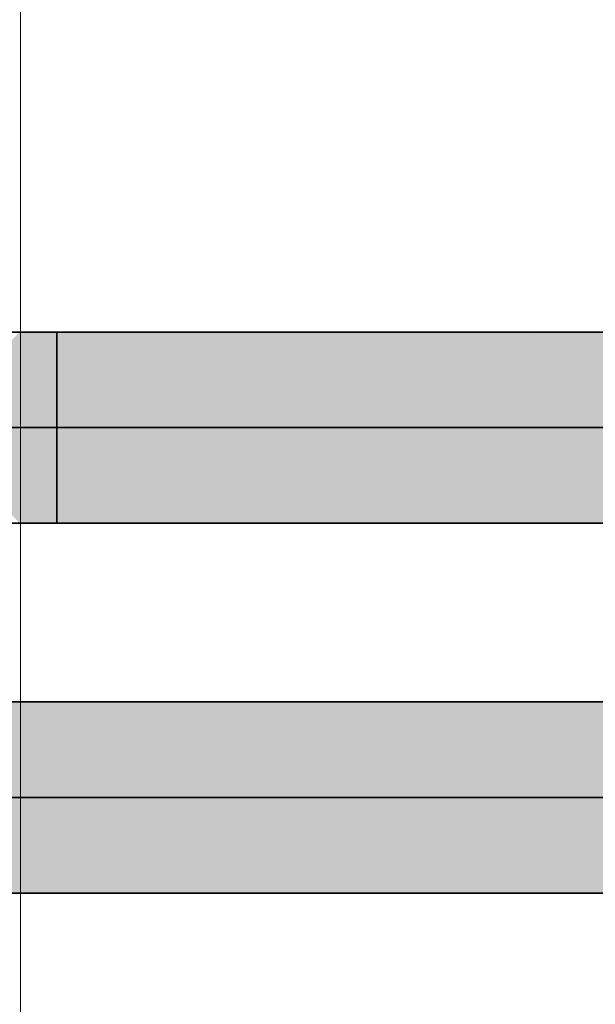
# Model space of a CAD drawing. Extents: x -459 to 541, y -543 to 550.
# Tile 570 of 577: x 237.22 to 240.96, y 399.28 to 405.66. Entities that reach past the tile are written whole.
import ezdxf

# ---------------------------------------------------------------- set-up
doc = ezdxf.new("R2010")
doc.units = 0
doc.layers.get('0').update_dxf_attribs({"lineweight": 35})
doc.layers.add('0-Shading', color=7, linetype='Continuous', lineweight=35)
doc.layers.add('5_UG-TEXT-MASS', color=7, linetype='Continuous', lineweight=25)
doc.layers.add('H_Ruecklauf', color=5, linetype='Continuous', lineweight=35, true_color=0x0000ff)
doc.layers.add('H_Vorlauf', color=1, linetype='Continuous', lineweight=35, true_color=0xff0000)

# ---------------------------------------------------------------- blocks, each defined once
blk = doc.blocks.new('Shading-A07ALAKV1N', base_point=(152.5692, 260.2956))
at = {"layer": '0-Shading', "color": 174, "true_color": 0x0000a0}
for points in [[(236.7805, 401.1609), (238.9553, 401.1742), (237.0522, 401.2112)], [(238.9553, 401.1742), (240.7563, 401.2377), (237.0522, 401.2112), (237.1951, 401.2377)], [(238.4016, 401.1547), (249.4017, 401.1547), (238.9553, 401.1742), (249.4017, 401.2377)], [(238.9553, 401.1742), (249.4017, 401.2377), (240.7563, 401.2377)], [(236.7465, 401.1547), (238.4016, 401.1547), (236.7805, 401.1609), (238.9553, 401.1742)], [(235.7986, 400.0692), (240.7563, 399.9977), (235.7574, 400.0808), (238.4016, 400.0808)], [(236.3519, 399.9977), (240.7563, 399.9977), (235.8579, 400.0526), (235.7986, 400.0692)], [(249.4017, 400.0808), (238.4016, 400.0808), (249.4017, 399.9977), (240.7563, 399.9977)]]:
    blk.add_solid(points, dxfattribs=at)
at = {"layer": '0-Shading', "color": 172, "true_color": 0x0000d9}
for points in [[(236.2651, 400.9277), (236.6779, 400.9277), (236.7465, 401.1547), (238.4016, 401.1547)], [(236.6779, 400.9277), (249.4017, 400.9277), (238.4016, 401.1547), (249.4017, 401.1547)], [(235.7465, 400.3077), (235.7228, 400.205), (238.0992, 400.1206), (235.7571, 400.0818)], [(235.7465, 400.3077), (238.0992, 400.1206), (236.6779, 400.3077)], [(238.0992, 400.1206), (249.4017, 400.3077), (236.6779, 400.3077)], [(249.4017, 400.0808), (249.4017, 400.3077), (238.4016, 400.0808), (238.0992, 400.1206)], [(238.4016, 400.0808), (238.0992, 400.1206), (235.7574, 400.0808), (235.7571, 400.0818)]]:
    blk.add_solid(points, dxfattribs=at)
at = {"layer": '0-Shading', "color": 5, "true_color": 0x0000fa}
for points in [[(236.047, 400.6177), (249.4017, 400.6177), (236.6779, 400.9277), (249.4017, 400.9277)], [(236.6346, 400.329), (249.4017, 400.6177), (236.047, 400.6177)], [(236.6779, 400.3077), (249.4017, 400.3077), (236.6346, 400.329), (249.4017, 400.6177)]]:
    blk.add_solid(points, dxfattribs=at)
blk = doc.blocks.new('Shading-A07ALAKX1N', base_point=(152.5493, 262.2348))
at = {"layer": '0-Shading', "color": 14, "true_color": 0xa00000}
for points in [[(237.2246, 403.6377), (237.1444, 403.5547), (237.4653, 403.6377), (237.4653, 403.5547)], [(238.4016, 403.5547), (239.0876, 403.5789), (237.4653, 403.6377), (239.4055, 403.6377)], [(238.4016, 403.5547), (237.4653, 403.6377), (237.4653, 403.5547)], [(249.4017, 403.6377), (240.7563, 403.6377), (249.4017, 403.5547), (238.4016, 403.5547)], [(239.0876, 403.5789), (240.7563, 403.6377), (239.4055, 403.6377)], [(237.1444, 402.4808), (237.2246, 402.3977), (237.4653, 402.4808), (237.4653, 402.3977)], [(237.9679, 402.4808), (237.4653, 402.4808), (238.2635, 402.3977), (237.4653, 402.3977)], [(240.7563, 402.3977), (238.4016, 402.4808), (238.2635, 402.3977), (237.9679, 402.4808)], [(249.4017, 402.4808), (238.4016, 402.4808), (249.4017, 402.3977), (240.7563, 402.3977)]]:
    blk.add_solid(points, dxfattribs=at)
at = {"layer": '0-Shading', "color": 12, "true_color": 0xd90000}
for points in [[(237.4653, 403.5547), (237.1444, 403.5547), (237.4653, 403.4314), (237.0867, 403.3317)], [(238.4016, 403.5547), (237.4653, 403.5547), (237.4653, 403.4314)], [(249.4017, 403.5547), (238.4016, 403.5547), (237.4653, 403.3277), (237.4653, 403.4314)], [(249.4017, 403.5547), (237.4653, 403.3277), (249.4017, 403.3277)], [(237.0867, 403.3317), (237.0857, 403.3277), (237.4653, 403.4314), (237.4653, 403.3277)], [(237.4653, 402.7077), (237.0857, 402.7077), (237.4653, 402.604), (237.0867, 402.7037)], [(237.0867, 402.7037), (237.1444, 402.4808), (237.4653, 402.604), (237.4653, 402.4808)], [(249.4017, 402.7077), (237.4653, 402.7077), (238.4016, 402.4808), (237.4653, 402.604)], [(249.4017, 402.7077), (238.4016, 402.4808), (249.4017, 402.4808)], [(237.9513, 402.5401), (237.4653, 402.604), (237.9679, 402.4808), (237.4653, 402.4808)], [(238.4016, 402.4808), (237.9513, 402.5401), (237.9679, 402.4808)]]:
    blk.add_solid(points, dxfattribs=at)
at = {"layer": '0-Shading', "color": 1, "true_color": 0xf90000}
for points in [[(237.0857, 403.3277), (237.0642, 403.0177), (237.4653, 403.3277), (237.4653, 403.0177)], [(237.0642, 403.0177), (237.0857, 402.7077), (237.4653, 403.0177), (237.4653, 402.7077)]]:
    blk.add_solid(points, dxfattribs=at)
at = {"layer": '0-Shading', "color": 1, "true_color": 0xfa0000}
for points in [[(237.4653, 403.3277), (237.4653, 403.0177), (249.4017, 403.3277), (249.4017, 403.0177)], [(237.4653, 403.0177), (237.4653, 402.7077), (249.4017, 403.0177), (249.4017, 402.7077)]]:
    blk.add_solid(points, dxfattribs=at)
blk = doc.blocks.new('Referenz-A07ALAR41N', base_point=(-170.8075, 0))
at = {"layer": '5_UG-TEXT-MASS', "color": 0, "lineweight": 13}
blk.add_line((237.2302, 378.4731), (237.2302, 411.3549), dxfattribs=at)
blk = doc.blocks.new('Rohr - 1703-A07ALBNG1N', base_point=(234.0721, 400.6177))
at = {"color": 0, "linetype": 'ByBlock', "lineweight": -2, "ltscale": 0.35}
blk.add_line((248.8017, 400.6177), (234.0721, 400.6177), dxfattribs=at)
blk = doc.blocks.new('Rohr - 1703-A07ALBXG1N', base_point=(230.0564, 402.7177))
at = {"color": 0, "linetype": 'ByBlock', "lineweight": -2, "ltscale": 0.35}
blk.add_line((248.8017, 403.0177), (236.5353, 403.0177), dxfattribs=at)
blk = doc.blocks.new('Geometrie-A07ALC2E1N', base_point=(-101.2514, 241.343))
at = {"layer": 'H_Ruecklauf', "lineweight": -2}
for p, q in [((249.4017, 401.2377), (235.6941, 401.2377)), ((235.6941, 399.9977), (249.4017, 399.9977))]:
    blk.add_line(p, q, dxfattribs=at)
blk = doc.blocks.new('Geometrie-A07ALC2G1N', base_point=(-101.1311, 241.343))
at = {"layer": 'H_Vorlauf', "lineweight": -2}
for p, q in [((237.0003, 403.6377), (237.2246, 403.6377)), ((237.2246, 403.6377), (237.4653, 403.6377)), ((249.4017, 403.6377), (237.4653, 403.6377)), ((237.4653, 403.6377), (237.4653, 403.2745)), ((237.4653, 403.6377), (237.4653, 402.3977)), ((237.4653, 403.2745), (237.4653, 402.7609)), ((237.4653, 402.7609), (237.4653, 402.3977)), ((237.0003, 402.3977), (237.2246, 402.3977)), ((237.2246, 402.3977), (237.4653, 402.3977)), ((237.4653, 402.3977), (249.4017, 402.3977))]:
    blk.add_line(p, q, dxfattribs=at)

msp = doc.modelspace()

# ---------------------------------------------------------------- block references
at = {"color": 251, "lineweight": 25, "ltscale": 0.25, "true_color": 0x585858}
msp.add_blockref('Referenz-A07ALAR41N', (-170.8075, 0), dxfattribs=at)
for name, p in [('Shading-A07ALAKV1N', (152.5692, 260.2956)), ('Shading-A07ALAKX1N', (152.5493, 262.2348))]:
    msp.add_blockref(name, p)
at = {"linetype": 'Continuous', "ltscale": 0.35}
for name, p in [('Geometrie-A07ALC2E1N', (-101.2514, 241.343)), ('Geometrie-A07ALC2G1N', (-101.1311, 241.343))]:
    msp.add_blockref(name, p, dxfattribs=at)
at = {"layer": 'H_Ruecklauf', "ltscale": 0.35}
msp.add_blockref('Rohr - 1703-A07ALBNG1N', (234.0721, 400.6177), dxfattribs=at)
at = {"layer": 'H_Vorlauf', "ltscale": 0.35}
msp.add_blockref('Rohr - 1703-A07ALBXG1N', (230.0564, 402.7177), dxfattribs=at)

doc.saveas('drawing.dxf')
